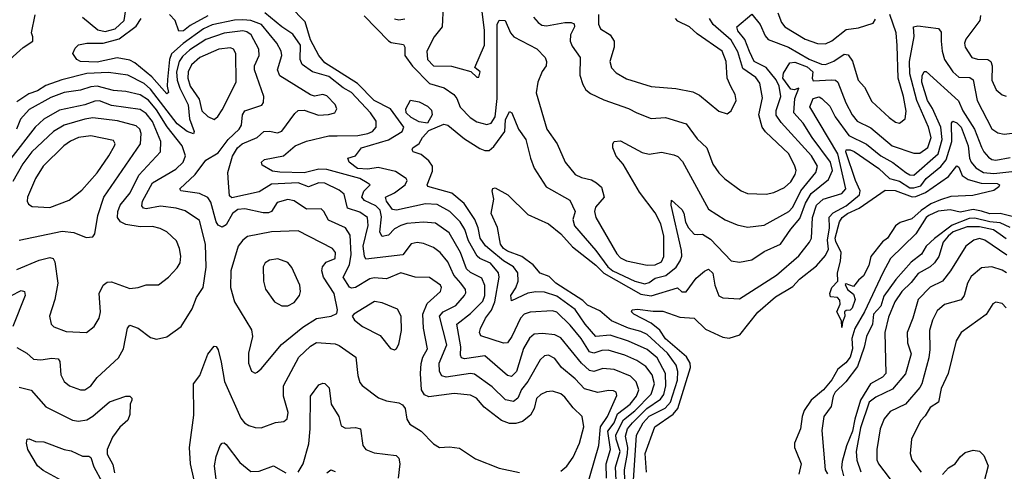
# Model space of a CAD drawing. Extents: x 1308313 to 1441400, y 959662 to 1036319.
# Tile 535 of 656: x 1400238 to 1405036, y 987999 to 990199. Entities that reach past the tile are written whole.
import ezdxf

# ---------------------------------------------------------------- set-up
doc = ezdxf.new("R2010")
doc.units = 0

msp = doc.modelspace()

# ---------------------------------------------------------------- linework, layer by layer
at = {"layer": '0CON10XD'}
for points in [[(1402301.3, 990265), (1402296.1, 990165), (1402257.7, 990115), (1402221.5, 990045), (1402225.6, 990005), (1402254.2, 989975), (1402342.3, 989972.3), (1402436, 989946), (1402465, 989918.8), (1402475, 989918.8), (1402481.4, 989945), (1402456.2, 989966.2), (1402502.5, 990075), (1402503.5, 990146.5), (1402474.6, 990385)], [(1400545, 990210.8), (1400619.6, 990149.6), (1400655, 990141.1), (1400702.8, 990155), (1400747.1, 990195), (1400765.6, 990315.6)], [(1403145.1, 987955), (1403141.4, 988018.6), (1403164.7, 988095), (1403144.7, 988155), (1403143.5, 988176.5), (1403181, 988249), (1403235, 988293.3), (1403315.2, 988375), (1403331.5, 988425), (1403319.4, 988469.4), (1403289.3, 988509.3), (1403245, 988538.3), (1403186.2, 988563.8), (1403105, 988588.9), (1403075, 988587.1), (1403035, 988574.3), (1403015, 988580.2), (1402974.8, 988645), (1402919.9, 988709.9), (1402855, 988774.1), (1402835, 988780.9), (1402725, 988774.7), (1402696, 988764), (1402678.7, 988745), (1402636.8, 988655), (1402615, 988624), (1402595, 988622.5), (1402485, 988658.5), (1402478.4, 988675), (1402484.2, 988695), (1402508.1, 988745), (1402536.8, 988783.2), (1402552.6, 988825), (1402574.8, 988944.8), (1402571.5, 988965), (1402532.1, 989012.1), (1402480, 989035), (1402466.7, 989046.7), (1402425, 989121.6), (1402406.9, 989176.9), (1402384.3, 989215), (1402334, 989265), (1402272, 989298), (1402215, 989302), (1402075, 989271.1), (1402055, 989273.8), (1402026.1, 989315), (1402020.7, 989335), (1402063.9, 989356.1), (1402116.9, 989395), (1402126.7, 989415), (1402121.2, 989425), (1402069.5, 989459.5), (1401985, 989479), (1401935, 989470), (1401885, 989474.4), (1401843.1, 989505), (1401836.7, 989525), (1401874.1, 989535.9), (1401902.9, 989575), (1402035.7, 989614.3), (1402102.4, 989655), (1402109.7, 989675), (1402044.4, 989764.4), (1401965, 989805.5), (1401885, 989888.1), (1401725, 989989.4), (1401695.2, 990025.2), (1401655, 990100.8), (1401628.5, 990188.5), (1401554.3, 990265)], [(1400190, 990005), (1400255, 990063.1), (1400301.4, 990095), (1400302.9, 990115), (1400295.7, 990135), (1400313.6, 990223.6)], [(1401155, 990218.5), (1401068.4, 990171.6), (1401036, 990145), (1401014, 990144), (1400995.7, 990195.7), (1400967.8, 990225)], [(1401785, 989633.1), (1401885.6, 989634.4), (1401935.2, 989644.8), (1401956.7, 989655), (1401975.3, 989674.7), (1401975.4, 989705), (1401946.9, 989745), (1401855.3, 989845), (1401815, 989867.7), (1401745, 989922.5), (1401664.4, 989945), (1401615, 989981.6), (1401605.2, 990005), (1401606.3, 990075), (1401569, 990129), (1401515, 990163.8), (1401432, 990232)], [(1401917.5, 990217.5), (1402035.4, 990095.4), (1402048.1, 990088.1), (1402108.8, 990078.8), (1402115.3, 990065.3), (1402114.5, 990025), (1402152.3, 989972.3), (1402235, 989887.8), (1402306.6, 989866.6), (1402353.1, 989835), (1402368.2, 989815), (1402385, 989773.3), (1402433.3, 989723.3)], [(1402433.3, 989723.3), (1402465, 989700.9), (1402515, 989689.2), (1402536.1, 989695), (1402554.9, 989725.1), (1402565.1, 989815), (1402564.8, 990175.2), (1402573.8, 990196.2), (1402603.3, 990195), (1402630.5, 990135), (1402645.8, 990115.8), (1402757.4, 990057.4), (1402798.5, 990015), (1402805.4, 989995), (1402803.8, 989975), (1402783.5, 989946.5), (1402762.8, 989895), (1402755, 989843.3), (1402807.1, 989665), (1402857.7, 989595), (1402896.5, 989505), (1402944.7, 989444.7), (1402975, 989430.4), (1403025, 989418.9), (1403049.4, 989405), (1403072.8, 989382.8), (1403086.5, 989335), (1403043.5, 989285), (1403039.6, 989265), (1403045.4, 989235), (1403147.7, 989057.7), (1403165, 989039.5), (1403195, 989023.5), (1403295, 989003.7), (1403335, 989004.7), (1403365, 989019.6), (1403377.6, 989045), (1403376.4, 989145), (1403362.6, 989205), (1403335, 989258.7), (1403258.7, 989358.7), (1403178.8, 989495), (1403145, 989534.4), (1403129.1, 989575), (1403128.6, 989595), (1403135, 989605.7), (1403165, 989609.5), (1403271.5, 989551.5), (1403305, 989544.7), (1403365, 989553.8), (1403425, 989540.8), (1403445, 989531.8), (1403467.6, 989507.6), (1403595.3, 989275.3), (1403675, 989223.8), (1403735, 989199.2), (1403785, 989188.8), (1403865, 989197.9), (1403985.3, 989265), (1404005, 989285.9), (1404045.1, 989365), (1404117.8, 989455), (1404125.3, 989485), (1404096.3, 989535), (1403948.6, 989698.6), (1403925, 989734.4), (1403923.8, 989756.2), (1403947.3, 989825), (1403938.5, 989875), (1403925, 989906), (1403876.2, 989966.2), (1403816.4, 989995), (1403795, 990044.5), (1403772.2, 990102.2), (1403738.1, 990145), (1403732.8, 990165), (1403805, 990225.4), (1403845.9, 990175.9), (1403870.4, 990120.4), (1403885, 990103.2), (1403984.9, 990064.9), (1404085, 990007.1), (1404145, 989983), (1404165, 989981.2), (1404205, 989997.6), (1404255, 990030.6), (1404275, 990028.5), (1404296.3, 989996.3), (1404323.2, 989905), (1404355, 989870), (1404390.4, 989800.4), (1404475, 989722.1), (1404505, 989700), (1404525, 989694.5), (1404553.6, 989716.4), (1404557.2, 989752.8), (1404544.8, 989825), (1404519.2, 989915), (1404513.8, 990073.8), (1404508.4, 990135), (1404478.5, 990225)], [(1403058.6, 990225), (1403058, 990178), (1403068.9, 990155), (1403115.6, 990125), (1403134.6, 990095), (1403135.3, 990065), (1403113.8, 989995), (1403122.1, 989965), (1403145, 989940.9), (1403195, 989910.8), (1403315, 989873.9), (1403435, 989863.9), (1403517.4, 989847.4), (1403550.6, 989830.6), (1403645, 989754), (1403685, 989741.2), (1403704.3, 989755.7), (1403728.9, 989805), (1403724.4, 989835), (1403703.6, 989873.6), (1403684.7, 989914.7), (1403680, 989995), (1403660.7, 990045), (1403540, 990130), (1403502.2, 990165), (1403445, 990192.2), (1403434.5, 990205)], [(1403933.1, 990233.1), (1403950.3, 990185), (1403966.2, 990165), (1404065, 990103.8), (1404125, 990082.6), (1404165, 990081.4), (1404195, 990096.6), (1404265, 990151.4), (1404325, 990158.8), (1404397.1, 990182.9), (1404408.7, 990201.3)], [(1404919.8, 990219.8), (1404917.1, 990195), (1404847.9, 990105), (1404842.1, 990085), (1404844.6, 990065), (1404876.9, 990015), (1404905, 990006.7), (1404955, 990005.9), (1404970.4, 989995), (1404976.5, 989975), (1404974.8, 989904.8), (1404997, 989857), (1405025, 989832.5), (1405045, 989826.5)], [(1402997.1, 987905), (1403059.6, 988125), (1403068.8, 988215), (1403102.5, 988265), (1403147.2, 988367.2), (1403145, 988384), (1403131.1, 988391.1), (1403107.4, 988392.6), (1403055, 988382.4), (1402990.6, 988400.6), (1402945, 988450), (1402878.2, 988505), (1402845, 988547.5), (1402815, 988563.8), (1402795, 988561.5), (1402775, 988541.1), (1402714.6, 988435.4), (1402682.9, 988397.1), (1402665, 988354.6), (1402645, 988339.5), (1402605, 988347.4), (1402539.8, 988409.8), (1402455, 988472.3), (1402435, 988475.7), (1402316.7, 988456.7), (1402295, 988463.8), (1402283, 988485), (1402282.3, 988525), (1402319.4, 988615), (1402283.9, 988755), (1402301.8, 988775), (1402363.8, 988806.2), (1402405.3, 988855), (1402411.9, 988868.1), (1402411.1, 988885), (1402387.8, 988915), (1402354.3, 988955), (1402325, 989019.6), (1402286.8, 989065), (1402255, 989089.1), (1402205, 989108.9), (1402175, 989113.6), (1402145, 989106.2), (1402105, 989052.6), (1401925, 989032.3), (1401917.7, 989047.7), (1401912.3, 989095), (1401936.8, 989196.8), (1401933.5, 989235), (1401895, 989261.1), (1401835, 989280.4), (1401819.6, 989349.6), (1401795, 989368.8), (1401725, 989401.9), (1401695, 989403.7), (1401645, 989385.2), (1401595, 989403.7), (1401465, 989397.6), (1401405, 989360.8), (1401271.6, 989331.6), (1401260.4, 989340.4), (1401254.9, 989404.9), (1401252.4, 989455), (1401275.8, 989534.2), (1401298.7, 989575), (1401321.8, 989595), (1401395, 989624.8), (1401428, 989655), (1401455, 989656.5), (1401495, 989648.2), (1401514.7, 989655.3), (1401578.2, 989741.8), (1401595, 989756.4), (1401625, 989759.1), (1401694.6, 989734.6), (1401743.6, 989736.4), (1401773.8, 989745), (1401784.2, 989765), (1401775, 989786), (1401735, 989827.7), (1401715, 989835.4), (1401675, 989827.3), (1401655, 989832.2), (1401505.6, 989925.6), (1401493.9, 989955), (1401515.3, 990025), (1401512.6, 990045), (1401490.5, 990085), (1401416.3, 990176.3), (1401365.2, 990194.8), (1401325, 990199.2), (1401285, 990196.8), (1401176.1, 990173.9), (1401134.4, 990155), (1401035, 990082.5), (1400977.8, 990032.2), (1400968.3, 990005), (1400958.1, 989908.1), (1400956.4, 989875), (1400962.9, 989845), (1400955, 989838.1), (1400881.5, 989921.5), (1400799.2, 989989.2), (1400775, 990002.3), (1400713.2, 990013.2), (1400615, 989991.6), (1400535, 989995.4), (1400516.7, 990005), (1400496.7, 990035), (1400508.9, 990061.1), (1400524, 990076), (1400564.8, 990085.2), (1400645, 990084.1), (1400723.5, 990106.5), (1400805, 990168.2), (1400829.5, 990205)], [(1402065, 990204), (1402085, 990198.1), (1402115, 990202.5)], [(1403186.4, 987955), (1403185.1, 988005.1), (1403200.4, 988085), (1403201.3, 988115), (1403189.3, 988169.3), (1403200.4, 988205), (1403223.5, 988235), (1403294.6, 988305.4), (1403360.6, 988349.4), (1403377.1, 988372.9), (1403387, 988415), (1403385.2, 988475), (1403345, 988551.4), (1403295, 988592.9), (1403205, 988632.7), (1403115, 988661.3), (1403045, 988654.8), (1402993.3, 988715), (1402945, 988787.5), (1402855, 988852.3), (1402795, 988872.3), (1402753.3, 988873.3), (1402713.6, 988866.4), (1402635, 988830), (1402630.7, 988855), (1402655, 988892.5), (1402667.3, 988925), (1402665.7, 988965), (1402643.7, 988995), (1402595, 989024.5), (1402529.5, 989079.5), (1402507.8, 989097.8), (1402482, 989135), (1402472, 989185), (1402455.4, 989225.4), (1402403.7, 989303.7), (1402343.1, 989353.1), (1402226.6, 989386.6), (1402223.2, 989395), (1402249.2, 989460.8), (1402249.8, 989485), (1402231, 989511), (1402195, 989542.3), (1402155.5, 989555.5), (1402150.5, 989565), (1402154.6, 989575), (1402184.7, 989595.3), (1402200.3, 989625), (1402231.3, 989658.7), (1402305, 989690.6), (1402325.1, 989685.1), (1402405, 989618.8), (1402480.8, 989570.8), (1402505, 989561.2), (1402525, 989561.1), (1402548.9, 989581.1), (1402601.8, 989655), (1402605, 989711.4), (1402625, 989752), (1402636.9, 989745), (1402669.1, 989665), (1402704.7, 989615), (1402727.5, 989525), (1402745.3, 989475), (1402804, 989384), (1402919.3, 989319.3), (1402944.4, 989265), (1402933.5, 989225), (1402940.8, 989195), (1403045.1, 989075.1), (1403104.8, 988995), (1403129, 988975), (1403235.4, 988925), (1403285, 988912.8), (1403305, 988918.5), (1403335, 988939.3), (1403386.8, 988953.2), (1403437.1, 988992.9), (1403456.6, 989023.4), (1403463.8, 989046.2), (1403463.3, 989075), (1403413.3, 989295), (1403415, 989320), (1403465, 989274.3), (1403475, 989255.8), (1403482.8, 989212.8), (1403497.1, 989185), (1403525, 989154.6), (1403543.1, 989153.1), (1403565, 989153.8), (1403605, 989130.3), (1403705, 989024.6), (1403745, 989017.9), (1403805, 989028.8), (1403865, 989069.3), (1403946.1, 989105), (1403995, 989179.1), (1404039.5, 989230.5), (1404067.8, 989305), (1404095, 989351.6), (1404179.5, 989420.5), (1404198.6, 989465), (1404189.5, 989505), (1404099, 989625), (1404056.2, 989695), (1404009.7, 989745), (1404015.2, 989815), (1404035.3, 989865), (1404012.1, 989857.9), (1403995, 989860.9), (1403956.8, 989915), (1403960.7, 989939.3), (1403990.8, 989989.2), (1404015, 989991.4), (1404075, 989968.8), (1404102.7, 989945), (1404100.2, 989915), (1404105, 989901.3), (1404196.3, 989906.3), (1404213.8, 989903.8), (1404224.8, 989894.8), (1404264.5, 989794.5), (1404295.3, 989735), (1404319.1, 989705), (1404385, 989672.6), (1404489.6, 989585), (1404595, 989549.2), (1404625, 989548.9), (1404663.9, 989576.1), (1404679, 989625), (1404666.7, 989675), (1404609.6, 989805), (1404575.8, 989935), (1404574.3, 989995), (1404596.6, 990116.6), (1404593.5, 990165), (1404615, 990169.7), (1404715, 990156.4), (1404727.9, 990137.9), (1404728, 990095)], [(1402742, 990212), (1402764.4, 990185), (1402783.1, 990173.1), (1402805, 990169.8), (1402895, 990185.2), (1402926.1, 990186.1), (1402939.3, 990179.3), (1402941.2, 990165), (1402922.5, 990125), (1402920, 990095), (1402929.8, 990069.8), (1402970, 990015), (1402968.1, 989928.1), (1402982.7, 989882.7), (1402997.5, 989857.5), (1403019.5, 989839.5), (1403085, 989808.5), (1403205, 989766.8), (1403245.3, 989745.2), (1403315, 989717.7), (1403385, 989722.5), (1403485, 989691.4), (1403539.4, 989619.4), (1403587.1, 989575), (1403615.4, 989495), (1403645, 989452.5), (1403673.4, 989423.4), (1403754.3, 989365), (1403785, 989352.5), (1403875, 989349.6), (1403913.4, 989356.6), (1403965, 989381.8), (1403995, 989408.5), (1404016.8, 989445), (1404021.3, 989465), (1404015.8, 989485), (1403986.2, 989545), (1403872.2, 989652.2), (1403856.2, 989675), (1403839.4, 989735), (1403858.3, 989818.3), (1403845, 989890), (1403825, 989918), (1403761.4, 989961.4), (1403737.4, 990042.6), (1403705, 990099.8), (1403617.8, 990175), (1403598.8, 990205)], [(1402875, 987998.6), (1402905, 988023.3), (1402935, 988066.9), (1402965.5, 988135.5), (1402987.3, 988215), (1402978.5, 988265), (1402935, 988307.9), (1402895, 988360.4), (1402875, 988376), (1402835, 988389.3), (1402805, 988386.2), (1402777.2, 988372.8), (1402757.1, 988352.9), (1402744.7, 988305), (1402727.2, 988272.8), (1402688.1, 988241.9), (1402655, 988230.8), (1402625, 988231.9), (1402585.6, 988245.6), (1402501.3, 988311.3), (1402464.4, 988355), (1402435, 988369.7), (1402355, 988377), (1402231.5, 988361.5), (1402211.1, 988371.1), (1402195.3, 988395), (1402190.7, 988475), (1402194.7, 988524.7), (1402203.3, 988555), (1402225.4, 988595), (1402206.2, 988696.2), (1402201.9, 988765), (1402223.4, 988816.6), (1402288.7, 988875), (1402293.8, 988895), (1402287.9, 988905), (1402235, 988943.1), (1402165, 988944), (1402095, 988966.4), (1402025, 988936.8), (1401965, 988940.7), (1401945, 988936.5), (1401874.5, 988894.5), (1401855, 988890.3), (1401845.2, 988895.2), (1401814.2, 988945), (1401845.8, 989005), (1401854, 989055), (1401848.8, 989148.8), (1401825.2, 989185.2), (1401742.7, 989222.7), (1401720.5, 989265), (1401706.8, 989276.8), (1401635, 989275.8), (1401575, 989316.9), (1401545, 989323.8), (1401492.4, 989307.6), (1401465.5, 989265), (1401451.3, 989258.7), (1401425, 989258.4), (1401335, 989277.7), (1401300.6, 989275), (1401275.9, 989255), (1401245, 989198.9), (1401225, 989188.6), (1401205, 989198), (1401195, 989214), (1401170.1, 989310.1), (1401155, 989332.8), (1401115, 989352.9), (1401022.9, 989365), (1401017.8, 989375), (1401093.5, 989445), (1401144.8, 989515.2), (1401205, 989550), (1401254.7, 989615.3), (1401308.4, 989665), (1401319.2, 989685), (1401323.7, 989735), (1401335, 989754.4), (1401417.6, 989782.4), (1401426.9, 989795), (1401427.3, 989825), (1401382, 989955), (1401382.9, 989975), (1401404.7, 990025), (1401403.6, 990055), (1401365.8, 990125), (1401345, 990139.4), (1401325, 990144.4), (1401235, 990133.7), (1401145, 990102.8), (1401067.6, 990052.3), (1401031.1, 990019), (1401015, 989995.8), (1401002.4, 989945), (1401005.9, 989905), (1401018.7, 989865), (1401058.6, 989785), (1401066.3, 989716.3), (1401087.7, 989655), (1401085, 989643.3), (1401055, 989653.8), (1401005, 989691.6), (1400875, 989860.5), (1400845, 989889), (1400765, 989928.8), (1400671.7, 989941.7), (1400565, 989936.2), (1400443.1, 989906.9), (1400365, 989877.7), (1400325, 989852.6), (1400282.9, 989837.1), (1400225, 989799.2)], [(1404728, 990095), (1404733, 990045), (1404744.7, 990005), (1404785.3, 989945), (1404815, 989918.9), (1404867.6, 989917.6), (1404885, 989905.6), (1404903.8, 989805), (1404975, 989666.9), (1405005, 989647.8), (1405035, 989641.8), (1405075, 989646.4)], [(1401185, 989712.9), (1401203.1, 989726.9), (1401225, 989760), (1401293.2, 989895), (1401291.1, 990035), (1401279.5, 990055), (1401265, 990061.8), (1401208.6, 990055), (1401115.8, 990014.2), (1401075, 989979.3), (1401058.3, 989945), (1401057, 989915), (1401069, 989875), (1401112.2, 989812.2), (1401126, 989755), (1401155, 989726.9), (1401185, 989712.9)], [(1403229.8, 987955), (1403243.2, 988175), (1403276.7, 988235), (1403305, 988267.1), (1403383.1, 988306.9), (1403409.9, 988335), (1403442.7, 988442.7), (1403444.6, 988484.6), (1403437.7, 988515), (1403395, 988574.8), (1403295.3, 988665.3), (1403265, 988680.1), (1403205, 988695.7), (1403122, 988732), (1403065, 988781.2), (1403005, 988808.4), (1402981.4, 988831.4), (1402850.3, 988915), (1402817.8, 988947.8), (1402774.4, 988964.4), (1402739.6, 989005), (1402705, 989030.5), (1402684.6, 989044.6), (1402615, 989071.2), (1402595.3, 989085), (1402581.3, 989105), (1402566, 989186), (1402536.2, 989255), (1402548, 989325), (1402540, 989365), (1402543.1, 989376.9), (1402555, 989379.5), (1402616.2, 989345), (1402715, 989250), (1402815, 989204.6), (1402874.2, 989155), (1402931.8, 989091.8), (1403045, 989003.4), (1403084.4, 988964.4), (1403265, 988861.6), (1403315, 988853.6), (1403443.4, 988893.4), (1403465, 988873.3), (1403485, 988872.5), (1403535, 988939.1), (1403575, 988974.2), (1403595, 988983.1), (1403615, 988964.2), (1403625.2, 988905), (1403645, 988854.4), (1403665, 988844.5), (1403745, 988839.1), (1403925.8, 988954.2), (1404035, 989049.2), (1404086.4, 989115), (1404096.2, 989135), (1404101.1, 989235), (1404120.8, 989295), (1404153.1, 989325), (1404245, 989352.9), (1404264.1, 989375), (1404225, 989545.2), (1404087.8, 989775), (1404104.7, 989815.2), (1404133.6, 989823.6), (1404147.1, 989815), (1404185, 989777.9), (1404212.5, 989725), (1404278.3, 989635), (1404365, 989593.1), (1404435, 989536.4), (1404492.7, 989502.7), (1404555.3, 989455), (1404575, 989443.3), (1404595, 989440.8), (1404713.2, 989545), (1404733.1, 989615), (1404726, 989676), (1404686.3, 989766.3), (1404661.1, 989805), (1404633.8, 989895), (1404635, 989926), (1404645, 989947.1), (1404655, 989946.9), (1404813.4, 989803.4), (1404834.4, 989755), (1404891.2, 989665), (1404925, 989578.2), (1404936.2, 989555), (1404959.2, 989529.2), (1404975, 989518.1), (1404995, 989514.4), (1405065, 989527.5)], [(1400225, 988602.1), (1400273.1, 988575), (1400304.7, 988544.7), (1400341.5, 988541.5), (1400395, 988549.6), (1400425, 988546.5), (1400433, 988533), (1400437.9, 988467.9), (1400455, 988435.7), (1400481.2, 988415), (1400535, 988395.5), (1400555, 988395.5), (1400584.2, 988415.8), (1400616.2, 988455), (1400718.9, 988551.1), (1400743.2, 988595), (1400763.8, 988696.2), (1400775, 988710.6), (1400815, 988695.5), (1400875, 988650), (1400905, 988642), (1400955, 988654.4), (1401025.3, 988704.7), (1401079.2, 988790.8), (1401100.5, 988845), (1401132.2, 988895), (1401147.3, 988992.7), (1401143.8, 989105), (1401115, 989221.1), (1401045, 989268.2), (1401001.1, 989281.1), (1400925, 989290.6), (1400855, 989277.3), (1400840.9, 989280.9), (1400832.6, 989292.6), (1400837, 989315), (1400885, 989404.1), (1400998.8, 989471.2), (1401035, 989505.5), (1401046.5, 989535), (1401030, 989585), (1400956.6, 989676.6), (1400905, 989759.3), (1400865, 989807.1), (1400825, 989833.5), (1400755, 989849.6), (1400695, 989854.8), (1400615, 989875.8), (1400585, 989872.5), (1400534.2, 989855.8), (1400455, 989844.4), (1400390.2, 989819.8), (1400285, 989762), (1400242, 989715), (1400223.3, 989665)], [(1400225, 988982.5), (1400332.5, 989027.5), (1400385, 989040.8), (1400401.4, 989035), (1400409.8, 989019.8), (1400424.5, 988915), (1400410, 988835), (1400383.8, 988755), (1400390.8, 988715), (1400405, 988701.9), (1400465, 988679.1), (1400564.5, 988675.5), (1400601.4, 988705), (1400625.4, 988744.6), (1400632.5, 988775), (1400625.6, 988865), (1400645, 988906), (1400665, 988920.6), (1400685, 988921.5), (1400775, 988888.9), (1400815, 988893.6), (1400855, 988907.3), (1400915, 988907.8), (1400963.3, 988945), (1401005, 988989.4), (1401020.9, 989015), (1401023.8, 989046.2), (1401017.3, 989085), (1401002.4, 989122.4), (1400955, 989165.4), (1400922, 989182), (1400885, 989191.6), (1400825, 989190), (1400755, 989201.3), (1400728.7, 989215), (1400714.8, 989235), (1400716.1, 989265), (1400728, 989295), (1400776.2, 989355), (1400819, 989441), (1400923.6, 989555), (1400926.1, 989605), (1400885, 989703.5), (1400855, 989741.9), (1400825, 989762), (1400685, 989780.5), (1400627, 989803), (1400605, 989802.3), (1400555, 989783.7), (1400431.5, 989758.5), (1400355.3, 989715), (1400314, 989676), (1400195, 989522.8)], [(1402225, 989694.6), (1402185, 989700.9), (1402145, 989722.2), (1402120.6, 989745), (1402120.4, 989765), (1402143, 989807), (1402185, 989798.9), (1402225, 989777.9), (1402245, 989757.8), (1402247.6, 989735), (1402225, 989694.6)], [(1400234.8, 989125.2), (1400445, 989168.7), (1400502.6, 989162.6), (1400562.5, 989137.5), (1400595, 989141.2), (1400604.2, 989155.8), (1400618.2, 989245), (1400648.1, 989335), (1400826.3, 989593.7), (1400829.7, 989645), (1400822.9, 989665), (1400805, 989682.1), (1400715, 989707), (1400595, 989721), (1400555.2, 989715.2), (1400455, 989685.6), (1400402.4, 989655), (1400297.2, 989555), (1400253.6, 989496.4), (1400205, 989411.3)], [(1403292.6, 987995), (1403285.2, 988085), (1403332.4, 988215), (1403422.3, 988277.7), (1403445, 988305.3), (1403507.5, 988505), (1403505.6, 988525.6), (1403486.8, 988556.8), (1403385, 988644.8), (1403356.8, 988686.8), (1403315, 988721.1), (1403230, 988765), (1403219.2, 988775), (1403222.5, 988785), (1403249.2, 988789.2), (1403325, 988778.6), (1403371.3, 988778.7), (1403455, 988750), (1403525, 988744.5), (1403580.5, 988690.5), (1403665, 988652.9), (1403695, 988647.9), (1403746.9, 988663.1), (1403835, 988774.2), (1403921.8, 988848.2), (1404005, 988899.4), (1404038, 988935), (1404120.7, 988999.3), (1404165, 989050), (1404179.8, 989080.2), (1404174.7, 989125), (1404184.8, 989184.8), (1404182.8, 989237.2), (1404201.9, 989258.1), (1404265, 989291.8), (1404330.6, 989345), (1404333.9, 989365), (1404311.6, 989415), (1404263.3, 989555), (1404265.3, 989564.7), (1404284.5, 989565.5), (1404305, 989557), (1404424.3, 989474.3), (1404476.9, 989425), (1404525, 989412.3), (1404575, 989380.5), (1404595, 989379.2), (1404630, 989390), (1404654.6, 989425.4), (1404726.1, 989483.9), (1404753, 989517), (1404780.4, 989605), (1404778.5, 989695), (1404784.6, 989705.4), (1404805, 989696.5), (1404825.1, 989675), (1404859.3, 989585), (1404866.2, 989525), (1404874.2, 989504.2), (1404896.8, 989476.8), (1404935, 989453.8), (1404985, 989449.1), (1405145, 989467.8)], [(1400385, 989284.1), (1400479.5, 989320.5), (1400541.3, 989368.7), (1400615, 989453.2), (1400673.1, 989535), (1400700.4, 989585), (1400702.7, 989595), (1400695, 989610.6), (1400585, 989633.3), (1400525, 989624.7), (1400485, 989607.5), (1400452.9, 989585), (1400352.3, 989485), (1400315, 989425.8), (1400276.7, 989335), (1400274.4, 989314.4), (1400280.6, 989300.6), (1400298.6, 989288.6), (1400385, 989284.1)], [(1403097, 987965), (1403095.9, 988035), (1403117.2, 988105), (1403103.6, 988195), (1403134.9, 988235), (1403151.6, 988278.5), (1403212.8, 988325), (1403244, 988365), (1403255.7, 988395), (1403242.1, 988435), (1403215, 988461.4), (1403135, 988493.9), (1403080.3, 988500.3), (1403035.6, 988484.4), (1403015, 988489.3), (1402975.4, 988525.4), (1402875, 988648.3), (1402845, 988663.3), (1402785, 988669.5), (1402745, 988666.9), (1402722.5, 988647.5), (1402693.1, 988596.9), (1402658.8, 988485), (1402635, 988460), (1402615, 988466.2), (1402505, 988561.4), (1402405, 988547.1), (1402391, 988551), (1402385.3, 988565), (1402387.8, 988605), (1402368.5, 988715), (1402435, 988768.3), (1402495, 988828.4), (1402504.9, 988855.1), (1402505, 988903.3), (1402489.4, 988939.4), (1402435, 988967.4), (1402415.4, 988985.4), (1402385.4, 989065.4), (1402330.1, 989160.1), (1402265, 989207.8), (1402205, 989212.9), (1402125, 989205.7), (1402095, 989197), (1402065, 989180.2), (1402035, 989149.2), (1402005, 989143.1), (1401993.5, 989163.5), (1402001.8, 989238.2), (1401995, 989270.5), (1401972.9, 989292.9), (1401917.8, 989317.8), (1401905.5, 989335), (1401915, 989363.4), (1401946, 989395), (1401930.6, 989405), (1401895, 989425.6), (1401735, 989469.4), (1401695, 989470.8), (1401625, 989453.2), (1401505, 989455.5), (1401470.7, 989460.7), (1401419.6, 989489.6), (1401416.5, 989505), (1401431.5, 989518.5), (1401523.5, 989536.5), (1401580, 989585), (1401635, 989607.7), (1401745, 989632.5), (1401785, 989633.1)], [(1404245, 988700), (1404242.4, 988732.4), (1404220.6, 988775), (1404236.7, 988813.3), (1404235, 988832.5), (1404222.5, 988845), (1404188.3, 988848.3), (1404186, 988865), (1404195.6, 988895), (1404224.4, 988925.6), (1404223.3, 988965), (1404238, 989022), (1404240.5, 989065), (1404215, 989117.8), (1404212.4, 989135), (1404233.6, 989215), (1404245.6, 989235), (1404272.5, 989255), (1404328.7, 989281.3), (1404455, 989369.1), (1404503.5, 989366.5), (1404586.6, 989336.6), (1404605, 989338.1), (1404652.6, 989357.4), (1404764.6, 989435.4), (1404805, 989487.3), (1404815, 989480.6), (1404830.4, 989440.4), (1404860, 989420), (1404922.5, 989402.5), (1405000.9, 989400.9), (1405012.8, 989395), (1405010, 989385), (1404985, 989366.6), (1404882.3, 989342.3), (1404775, 989337.2), (1404725, 989321.2), (1404677.6, 989302.4), (1404630.1, 989269.9), (1404585, 989228.1), (1404529.2, 989210.8), (1404505.4, 989194.6), (1404466.7, 989135), (1404442.8, 989117.2), (1404385.8, 989045), (1404375, 989001.2), (1404349.3, 988950.7), (1404325, 988930), (1404301.7, 988898.3), (1404265, 988912.5), (1404260.7, 988909.3), (1404272, 988885), (1404301.7, 988861.7), (1404308.8, 988835), (1404295, 988793.8), (1404285, 988783.8), (1404265, 988782.5), (1404257.5, 988775), (1404259.2, 988755), (1404246.7, 988725), (1404245, 988700)], [(1405075, 989239.4), (1405015, 989254.9), (1404965, 989253.6), (1404925, 989265.6), (1404885, 989274.2), (1404821.1, 989261.1), (1404772, 989272), (1404713.6, 989266.4), (1404667.7, 989245), (1404654.8, 989235), (1404604.5, 989155.5), (1404482, 989035), (1404443.8, 988966.2), (1404355.1, 988775), (1404308, 988695), (1404292.9, 988645), (1404296.2, 988595), (1404284.5, 988555), (1404263.3, 988526.7), (1404224.5, 988495.5), (1404195.8, 988445), (1404155, 988395.2), (1404095, 988345.8), (1404060.7, 988295), (1404050.5, 988265), (1404043.3, 988205), (1404014, 988135), (1404013.1, 988115), (1404022.5, 988095)], [(1405065, 989185.9), (1405015, 989210.1), (1404965, 989214.9), (1404892.5, 989232.5), (1404865, 989231), (1404782.5, 989197.5), (1404696.3, 989133.7), (1404654.5, 989095.5), (1404633.2, 989056.8), (1404582, 989018), (1404507.1, 988932.9), (1404448.2, 988851.8), (1404435, 988803.5), (1404398, 988765), (1404394.4, 988715), (1404364.6, 988655), (1404352.7, 988602.7), (1404320.6, 988509.4), (1404263.5, 988435), (1404211.7, 988385), (1404201.6, 988365), (1404191.6, 988315), (1404156.7, 988265), (1404146.9, 988196.9), (1404162.6, 988005), (1404175, 987986.2)], [(1401385, 988477.5), (1401395, 988481.4), (1401415, 988497.5), (1401513.7, 988616.3), (1401618.6, 988701.4), (1401685, 988742.9), (1401756.7, 988755), (1401783.2, 988766.8), (1401786.7, 988785), (1401771.1, 988865), (1401718.6, 988945), (1401710.8, 988975), (1401714.4, 988995.6), (1401732.3, 989017.7), (1401775, 989036), (1401776.2, 989065), (1401762, 989085), (1401595, 989170), (1401465, 989165.3), (1401347.6, 989142.4), (1401325, 989124.5), (1401303.2, 989095), (1401267.1, 988975), (1401265.4, 988895), (1401285, 988824.2), (1401368.5, 988688.5), (1401372.7, 988655), (1401352.7, 988575), (1401353.5, 988525), (1401366.9, 988486.9), (1401385, 988477.5)], [(1405045, 989130.8), (1405015, 989151.9), (1404983.1, 989175), (1404915, 989189.7), (1404855, 989189.9), (1404787.2, 989165), (1404761.6, 989145), (1404738, 989115), (1404716.1, 989045), (1404695.1, 989014.9), (1404674.6, 988995.4), (1404617, 988963), (1404581.9, 988918.1), (1404537.4, 988875), (1404503.1, 988825), (1404471.1, 988748.9), (1404453.3, 988675), (1404458.3, 988475), (1404442.7, 988457.3), (1404384.7, 988425.3), (1404335.8, 988345), (1404306.9, 988253.1), (1404295.8, 988195), (1404267.2, 988122.8), (1404246.3, 988046.3), (1404242.2, 988015), (1404252.9, 987977.1)], [(1405047.8, 989052.2), (1404941.8, 989125), (1404915, 989132.6), (1404887.8, 989125), (1404848.5, 989095), (1404774.4, 988975.6), (1404735, 988925.5), (1404675, 988895.9), (1404615.7, 988835), (1404590.2, 988745), (1404562.1, 988675), (1404564.7, 988625), (1404581.5, 988571.5), (1404555, 988473.1), (1404490.5, 988399.5), (1404409.8, 988360.2), (1404377.6, 988335), (1404335, 988210), (1404314.8, 988095), (1404317.8, 988052.2), (1404336.7, 987996.7)], [(1401545, 988804.4), (1401575, 988821.4), (1401601.4, 988855), (1401606.9, 988875), (1401603.1, 988905), (1401565, 988991.2), (1401545.4, 989015.4), (1401495.7, 989034.3), (1401455, 989026.7), (1401435, 989014), (1401424.3, 988994.3), (1401425.6, 988925), (1401435.5, 988885.5), (1401480, 988825), (1401515, 988805.7), (1401545, 988804.4)], [(1405047.2, 988965), (1405025, 988978.9), (1404975, 988995.6), (1404925, 988990), (1404875, 988947.1), (1404857.1, 988915), (1404840.8, 988855), (1404825, 988834.6), (1404745, 988811.5), (1404708.9, 988781.1), (1404685.8, 988735), (1404671.4, 988685), (1404672.9, 988592.9), (1404667.7, 988552.3)], [(1400195, 988853.2), (1400245, 988879.1), (1400260.8, 988875), (1400265.5, 988855.5), (1400204.8, 988705)], [(1402065, 988591.2), (1402075, 988597.5), (1402085, 988617.5), (1402097.9, 988685), (1402096.2, 988755), (1402078.9, 988788.9), (1402005, 988819.6), (1401966.4, 988826.4), (1401866.2, 988765), (1401858.8, 988755), (1401870, 988735), (1401909.2, 988705), (1401995, 988660), (1402045, 988596.7), (1402065, 988591.2)], [(1405045, 988795.8), (1405025, 988816.9), (1404995, 988822.5), (1404980.8, 988815), (1404947.9, 988762.1), (1404825.3, 988674.7), (1404800.8, 988635), (1404761.6, 988475), (1404727.5, 988402.5), (1404715, 988336), (1404675, 988309.2), (1404650.8, 988269.2), (1404627.1, 988245), (1404584.4, 988155), (1404577.3, 988085), (1404585.6, 988055), (1404630.6, 987995)], [(1401088.2, 987955), (1401070.8, 988035), (1401065.5, 988115), (1401087.4, 988272.6), (1401084.4, 988425), (1401115.3, 988464.7), (1401155, 988570), (1401185, 988608), (1401195, 988606.2), (1401205, 988591.2), (1401220.5, 988530.5), (1401236.7, 988436.7), (1401315, 988257.1), (1401334.2, 988234.2), (1401355, 988221.5), (1401385, 988211.5), (1401415, 988210.9), (1401485, 988236.9), (1401525, 988240.8), (1401541.4, 988255), (1401546.9, 988285), (1401523.6, 988365), (1401524.2, 988415), (1401598.5, 988555), (1401655, 988608.2), (1401685, 988626.8), (1401775, 988620.4), (1401795, 988612.3), (1401875.5, 988555), (1401885.3, 988465.3), (1401895, 988431.2), (1401906.2, 988416.2), (1401986.1, 988356.1), (1402025, 988342.1), (1402085, 988332.7), (1402103.3, 988323.3), (1402116.9, 988305), (1402125, 988253.3), (1402139.1, 988229.1), (1402194.3, 988195), (1402255, 988132.9), (1402283.3, 988115), (1402331.7, 988118.3), (1402380.6, 988110.6), (1402458.6, 988058.6), (1402574.5, 988014.5), (1402672.8, 987992.8)], [(1404667.7, 988552.3), (1404634.3, 988425), (1404623.7, 988406.3), (1404554.4, 988325.6), (1404480.3, 988289.7), (1404450.3, 988255), (1404430.3, 988205), (1404414.1, 988105), (1404414.6, 988055), (1404422.9, 988035), (1404505, 987926)], [(1400235, 988407.8), (1400293.7, 988393.6), (1400365, 988313.1), (1400495, 988248.2), (1400525, 988243.1), (1400565, 988250), (1400595, 988267.6), (1400675, 988337.9), (1400755, 988364.4), (1400774.2, 988364.2), (1400783.8, 988355), (1400784, 988345), (1400776.5, 988325), (1400774.6, 988275), (1400765, 988248), (1400726.2, 988213.8), (1400690.4, 988165), (1400664, 988105), (1400665, 988082.5), (1400692.1, 988032.1), (1400700.6, 987990.6)], [(1401595.3, 987994.7), (1401619.4, 988035), (1401647.6, 988132.4), (1401654.1, 988205.9), (1401655.5, 988365), (1401695, 988420), (1401715, 988428.6), (1401725, 988425.8), (1401745.5, 988405), (1401755.8, 988325), (1401792.9, 988265), (1401805, 988220), (1401825, 988208.8), (1401875, 988212.7), (1401898.8, 988205), (1401910.9, 988125), (1401924.7, 988104.7), (1401965, 988088.5), (1402072.5, 988075), (1402085, 988063.3), (1402090, 988035), (1402082.9, 987965)], [(1400477.3, 987935), (1400353.3, 988003.3), (1400324.7, 988025), (1400278.1, 988105), (1400271.4, 988135), (1400275, 988155.7), (1400285, 988157.1), (1400315, 988143.1), (1400355, 988142.9), (1400455, 988105.6), (1400488.7, 988098.7), (1400545, 988072), (1400575, 988072), (1400585, 988066), (1400600.1, 988020.1), (1400639.8, 987945)], [(1401197.7, 987945), (1401188.2, 988025), (1401195, 988071.2), (1401215, 988124), (1401225, 988136), (1401235, 988138), (1401245, 988130), (1401311.5, 988041.5), (1401365, 987997.5), (1401405, 987999.6), (1401475, 988025.5), (1401535, 987991.5)], [(1404022.5, 988095), (1404046.2, 988035), (1404035.4, 987985)], [(1404735, 987983.6), (1404764.8, 988015.2), (1404796.4, 988035), (1404820.6, 988069.4), (1404845, 988089.5), (1404885, 988101.5), (1404915, 988096.2), (1404935.4, 988075), (1404957.3, 988025), (1404936.5, 987943.5)], [(1401735, 987991.2), (1401755, 988006.2), (1401775, 987997.5)]]:
    msp.add_lwpolyline(points, dxfattribs=at)

doc.saveas('drawing.dxf')
